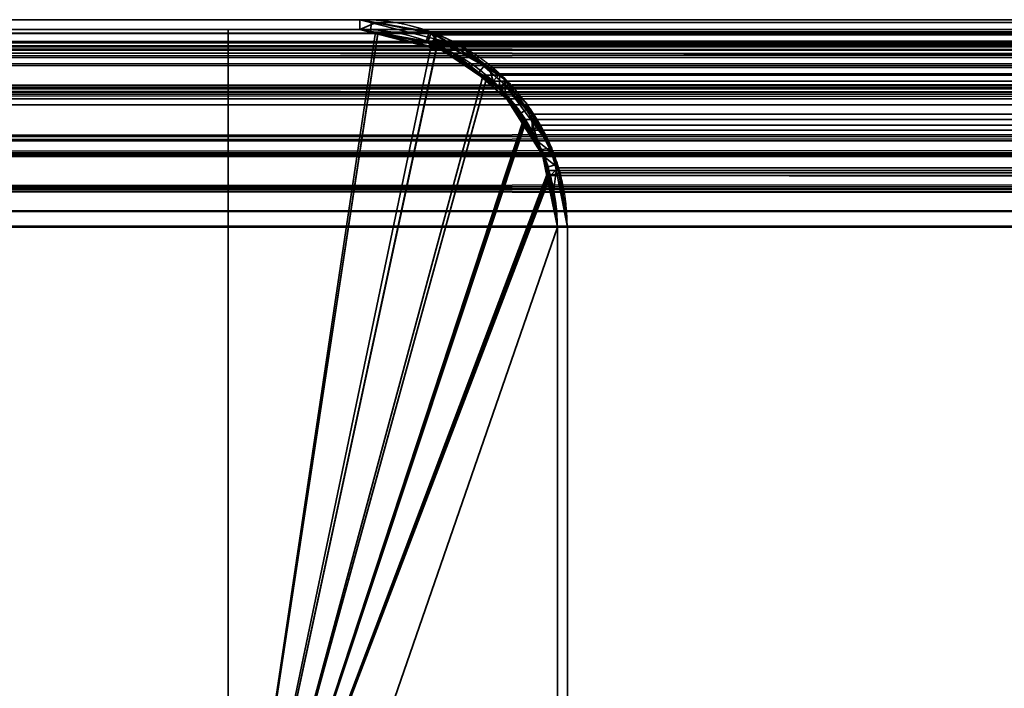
# Model space of a CAD drawing. Header units: millimetres. Extents: x -503 to 6703, y -110 to 249.
# Tile 433 of 656: x 1133 to 1148, y 239 to 249. Entities that reach past the tile are written whole.
import ezdxf

# ---------------------------------------------------------------- set-up
doc = ezdxf.new("R2010")
doc.units = ezdxf.units.MM
doc.layers.add('151', color=7, linetype='Continuous', true_color=0xffffff)

# ---------------------------------------------------------------- blocks, each defined once
blk = doc.blocks.new('UG_SURFACE_150')
at = {"layer": '151', "color": 41, "linetype": 'Continuous', "lineweight": 35}
for points in [[(1086.35, 249.3, -5.75), (1136.35, 249.3, -5.75), (1136.35, 234.3, -5.75), (1086.35, 234.3, -5.75)], [(1136.35, 249.3, 2020.9), (1136.35, 249.3, -5.75), (1086.35, 249.3, -5.75), (1086.35, 249.3, 2070.9)], [(1136.35, 234.3, 2020.9), (1136.35, 249.3, 2020.9), (1086.35, 249.3, 2070.9), (1086.35, 234.3, 2070.9)], [(1136.35, 234.3, -5.75), (1136.35, 249.3, -5.75), (1136.35, 249.3, 2020.9), (1136.35, 234.3, 2020.9)]]:
    blk.add_3dface(points, dxfattribs=at)
blk = doc.blocks.new('UG_SURFACE_151')
at = {"layer": '151', "color": 7, "linetype": 'Continuous', "lineweight": 35}
for points in [[(1138.35, 249.45, 2018.9), (1138.35, 249.45, -5.75), (1084.35, 249.45, -5.75), (1084.35, 249.45, 2072.9)], [(1084.35, 249.45, -5.75), (1138.35, 249.45, -5.75), (1138.35, 249.3, -5.75), (1084.35, 249.3, -5.75)], [(1084.35, 249.3, 2072.9), (1138.35, 249.3, 2018.9), (1138.35, 249.45, 2018.9), (1084.35, 249.45, 2072.9)], [(1138.35, 249.45, 2018.9), (1139.429, 249.246, -5.75), (1138.522, 249.418, -5.75)], [(1139.429, 249.246, -5.75), (1138.35, 249.45, 2018.9), (1139.5, 249.156, 2017.75)], [(1138.522, 249.418, -5.75), (1138.35, 249.45, -5.75), (1138.35, 249.45, 2018.9)], [(1138.513, 249.269, -5.75), (1138.35, 249.3, -5.75), (1138.35, 249.45, -5.75), (1138.522, 249.418, -5.75)], [(1139.5, 249.156, 2017.75), (1138.35, 249.45, 2018.9), (1138.35, 249.3, 2018.9), (1139.448, 249.037, 2017.802)], [(1139.377, 249.103, -5.75), (1138.513, 249.269, -5.75), (1138.522, 249.418, -5.75), (1139.429, 249.246, -5.75)], [(1138.35, 249.3, 2018.9), (1084.35, 249.3, 2072.9), (1084.35, 249.3, -5.75), (1138.35, 249.3, -5.75)], [(1138.35, 249.3, -5.75), (1138.513, 249.269, -5.75), (1139.448, 249.037, 2017.802)], [(1139.448, 249.037, 2017.802), (1138.35, 249.3, 2018.9), (1138.35, 249.3, -5.75)], [(1139.448, 249.037, 2017.802), (1138.513, 249.269, -5.75), (1139.377, 249.103, -5.75)], [(1139.446, 249.09, -5.75), (1139.377, 249.103, -5.75), (1139.429, 249.246, -5.75), (1139.5, 249.233, -5.75)], [(1139.5, 249.156, 2017.75), (1139.5, 249.233, -5.75), (1139.429, 249.246, -5.75)], [(1139.446, 249.09, -5.75), (1139.5, 249.233, -5.75), (1139.508, 249.227, -5.75)], [(1139.452, 249.086, -5.75), (1139.446, 249.09, -5.75), (1139.508, 249.227, -5.75)], [(1139.508, 249.227, -5.75), (1140.235, 248.751, -5.75), (1140.145, 248.634, -5.75), (1139.452, 249.086, -5.75)], [(1139.5, 249.156, 2017.75), (1139.508, 249.227, -5.75), (1139.5, 249.233, -5.75)], [(1140.235, 248.751, -5.75), (1139.508, 249.227, -5.75), (1139.5, 249.156, 2017.75)], [(1139.448, 249.037, 2017.802), (1139.377, 249.103, -5.75), (1139.446, 249.09, -5.75)], [(1139.446, 249.09, -5.75), (1139.452, 249.086, -5.75), (1139.448, 249.037, 2017.802)], [(1139.448, 249.037, 2017.802), (1139.71, 248.974, 2017.54), (1139.861, 249.064, 2017.39), (1139.5, 249.156, 2017.75)], [(1139.71, 248.974, 2017.54), (1139.448, 249.037, 2017.802), (1139.452, 249.086, -5.75)], [(1139.452, 249.086, -5.75), (1140.145, 248.634, -5.75), (1140.464, 248.402, 2016.786)], [(1140.464, 248.402, 2016.786), (1139.71, 248.974, 2017.54), (1139.452, 249.086, -5.75)], [(1140.235, 248.751, -5.75), (1139.5, 249.156, 2017.75), (1139.861, 249.064, 2017.39)], [(1140.551, 248.466, 2016.699), (1139.861, 249.064, 2017.39), (1139.71, 248.974, 2017.54), (1140.464, 248.402, 2016.786)], [(1139.861, 249.064, 2017.39), (1140.577, 248.527, -5.75), (1140.235, 248.751, -5.75)], [(1139.861, 249.064, 2017.39), (1140.551, 248.466, 2016.699), (1140.577, 248.527, -5.75)], [(1140.471, 248.421, -5.75), (1140.145, 248.634, -5.75), (1140.235, 248.751, -5.75), (1140.577, 248.527, -5.75)], [(1140.145, 248.634, -5.75), (1140.471, 248.421, -5.75), (1140.464, 248.402, 2016.786)], [(1140.464, 248.402, 2016.786), (1140.56, 248.329, 2016.69), (1140.551, 248.466, 2016.699)], [(1140.577, 248.527, -5.75), (1140.872, 248.086, -5.75), (1140.754, 248.002, -5.75), (1140.471, 248.421, -5.75)], [(1140.872, 248.086, -5.75), (1140.577, 248.527, -5.75), (1140.551, 248.466, 2016.699)], [(1140.551, 248.466, 2016.699), (1141.263, 247.499, -5.75), (1140.872, 248.086, -5.75)], [(1141.263, 247.499, -5.75), (1140.551, 248.466, 2016.699), (1140.872, 248.187, 2016.378)], [(1140.872, 248.187, 2016.378), (1140.551, 248.466, 2016.699), (1140.56, 248.329, 2016.69), (1141.054, 247.599, 2016.196)], [(1140.56, 248.329, 2016.69), (1140.464, 248.402, 2016.786), (1140.471, 248.421, -5.75)], [(1140.471, 248.421, -5.75), (1141.054, 247.599, 2016.196), (1140.56, 248.329, 2016.69)], [(1140.471, 248.421, -5.75), (1140.754, 248.002, -5.75), (1141.122, 247.393, 2016.128)], [(1141.122, 247.393, 2016.128), (1141.054, 247.599, 2016.196), (1140.471, 248.421, -5.75)], [(1140.872, 248.187, 2016.378), (1141.271, 247.458, -5.75), (1141.263, 247.499, -5.75)], [(1140.872, 248.187, 2016.378), (1141.26, 247.44, 2015.99), (1141.271, 247.458, -5.75)], [(1141.054, 247.599, 2016.196), (1141.26, 247.44, 2015.99), (1140.872, 248.187, 2016.378)], [(1141.105, 247.48, -5.75), (1140.754, 248.002, -5.75), (1140.872, 248.086, -5.75), (1141.263, 247.499, -5.75)], [(1140.754, 248.002, -5.75), (1141.105, 247.48, -5.75), (1141.122, 247.393, 2016.128)], [(1141.26, 247.44, 2015.99), (1141.054, 247.599, 2016.196), (1141.122, 247.393, 2016.128)], [(1141.122, 247.401, -5.75), (1141.105, 247.48, -5.75), (1141.263, 247.499, -5.75), (1141.271, 247.458, -5.75)], [(1141.105, 247.48, -5.75), (1141.122, 247.401, -5.75), (1141.122, 247.393, 2016.128)], [(1141.271, 247.458, -5.75), (1141.313, 247.246, -5.75), (1141.164, 247.199, -5.75), (1141.122, 247.401, -5.75)], [(1141.122, 247.393, 2016.128), (1141.295, 246.871, 2015.955), (1141.344, 247.279, 2015.906), (1141.26, 247.44, 2015.99)], [(1141.122, 247.401, -5.75), (1141.164, 247.199, -5.75), (1141.35, 246.3, 2015.9)], [(1141.35, 246.3, 2015.9), (1141.295, 246.871, 2015.955), (1141.122, 247.401, -5.75)], [(1141.295, 246.871, 2015.955), (1141.122, 247.393, 2016.128), (1141.122, 247.401, -5.75)], [(1141.313, 247.246, -5.75), (1141.271, 247.458, -5.75), (1141.26, 247.44, 2015.99)], [(1141.313, 247.246, -5.75), (1141.26, 247.44, 2015.99), (1141.344, 247.279, 2015.906)], [(1141.35, 246.3, -5.75), (1141.164, 247.199, -5.75), (1141.313, 247.246, -5.75), (1141.5, 246.3, -5.75)], [(1141.5, 246.3, 2015.75), (1141.344, 247.279, 2015.906), (1141.295, 246.871, 2015.955), (1141.35, 246.3, 2015.9)], [(1141.344, 247.279, 2015.906), (1141.5, 246.3, -5.75), (1141.313, 247.246, -5.75)], [(1141.344, 247.279, 2015.906), (1141.5, 246.3, 2015.75), (1141.5, 246.3, -5.75)], [(1141.164, 247.199, -5.75), (1141.35, 246.3, -5.75), (1141.35, 246.3, 2015.9)], [(1141.5, 246.3, -5.75), (1141.5, 208.3, -5.75), (1141.35, 208.3, -5.75), (1141.35, 246.3, -5.75)], [(1141.35, 208.3, 2015.9), (1141.35, 246.3, 2015.9), (1141.35, 246.3, -5.75), (1141.35, 208.3, -5.75)], [(1141.35, 246.3, 2015.9), (1141.35, 208.3, 2015.9), (1141.5, 208.3, 2015.75), (1141.5, 246.3, 2015.75)], [(1141.5, 208.3, -5.75), (1141.5, 246.3, -5.75), (1141.5, 246.3, 2015.75), (1141.5, 208.3, 2015.75)]]:
    blk.add_3dface(points, dxfattribs=at)
blk = doc.blocks.new('UG_SURFACE_152')
at = {"layer": '151', "color": 14, "linetype": 'Continuous', "lineweight": 35}
for points in [[(1136.35, 249.3, -5.75), (1136.35, 234.3, -5.75), (1136.35, 234.3, 2020.9), (1136.35, 249.3, 2020.9)], [(1136.35, 234.3, -5.75), (1136.35, 249.3, -5.75), (1138.35, 249.3, -5.75), (1138.62, 249.246, -5.75)], [(1138.621, 249.231, 2018.629), (1138.35, 249.3, 2018.9), (1136.35, 249.3, 2020.9), (1136.35, 234.3, 2020.9)], [(1138.35, 249.3, 2018.9), (1138.35, 249.3, -5.75), (1136.35, 249.3, -5.75), (1136.35, 249.3, 2020.9)], [(1138.62, 249.246, -5.75), (1139.498, 249.072, -5.75), (1139.517, 249.059, -5.75), (1136.35, 234.3, -5.75)], [(1136.35, 234.3, 2020.9), (1139.512, 249.003, 2017.738), (1138.621, 249.231, 2018.629)], [(1138.35, 249.3, -5.75), (1138.35, 249.3, 2018.9), (1138.621, 249.231, 2018.629)], [(1138.621, 249.231, 2018.629), (1138.62, 249.246, -5.75), (1138.35, 249.3, -5.75)], [(1138.62, 249.246, -5.75), (1138.621, 249.231, 2018.629), (1139.512, 249.003, 2017.738)], [(1139.512, 249.003, 2017.738), (1139.498, 249.072, -5.75), (1138.62, 249.246, -5.75)], [(1139.517, 249.059, -5.75), (1140.271, 248.555, -5.75), (1136.35, 234.3, -5.75)], [(1139.512, 249.003, 2017.738), (1139.517, 249.059, -5.75), (1139.498, 249.072, -5.75)], [(1139.517, 249.059, -5.75), (1139.512, 249.003, 2017.738), (1139.789, 248.933, 2017.461)], [(1139.789, 248.933, 2017.461), (1140.271, 248.555, -5.75), (1139.517, 249.059, -5.75)], [(1136.35, 234.3, 2020.9), (1140.263, 248.521, 2016.987), (1139.789, 248.933, 2017.461), (1139.512, 249.003, 2017.738)], [(1139.789, 248.933, 2017.461), (1140.263, 248.521, 2016.987), (1140.271, 248.555, -5.75)], [(1136.35, 234.3, -5.75), (1140.271, 248.555, -5.75), (1140.471, 248.421, -5.75), (1140.838, 247.873, -5.75)], [(1140.864, 247.882, 2016.386), (1140.752, 248.097, 2016.498), (1140.263, 248.521, 2016.987), (1136.35, 234.3, 2020.9)], [(1140.471, 248.421, -5.75), (1140.271, 248.555, -5.75), (1140.263, 248.521, 2016.987)], [(1140.471, 248.421, -5.75), (1140.263, 248.521, 2016.987), (1140.752, 248.097, 2016.498)], [(1140.752, 248.097, 2016.498), (1140.838, 247.873, -5.75), (1140.471, 248.421, -5.75)], [(1140.752, 248.097, 2016.498), (1140.864, 247.882, 2016.386), (1140.838, 247.873, -5.75)], [(1136.35, 234.3, 2020.9), (1141.226, 247.077, 2016.024), (1141.201, 247.232, 2016.048), (1140.864, 247.882, 2016.386)], [(1136.35, 234.3, -5.75), (1140.838, 247.873, -5.75), (1141.122, 247.448, -5.75), (1141.196, 247.073, -5.75)], [(1141.122, 247.448, -5.75), (1140.838, 247.873, -5.75), (1140.864, 247.882, 2016.386)], [(1141.122, 247.448, -5.75), (1140.864, 247.882, 2016.386), (1141.201, 247.232, 2016.048)], [(1141.201, 247.232, 2016.048), (1141.196, 247.073, -5.75), (1141.122, 247.448, -5.75)], [(1141.201, 247.232, 2016.048), (1141.226, 247.077, 2016.024), (1141.196, 247.073, -5.75)], [(1136.35, 234.3, 2020.9), (1137.2, 234.3, 2020.05), (1141.35, 246.3, 2015.9), (1141.226, 247.077, 2016.024)], [(1141.196, 247.073, -5.75), (1141.35, 246.3, -5.75), (1137.2, 234.3, -5.75), (1136.35, 234.3, -5.75)], [(1141.196, 247.073, -5.75), (1141.226, 247.077, 2016.024), (1141.35, 246.3, 2015.9)], [(1141.35, 246.3, 2015.9), (1141.35, 246.3, -5.75), (1141.196, 247.073, -5.75)], [(1137.2, 234.3, -5.75), (1141.35, 246.3, -5.75), (1141.35, 208.15, -5.75)], [(1141.35, 208.15, 2015.9), (1141.35, 246.3, 2015.9), (1137.2, 234.3, 2020.05)], [(1141.35, 208.15, -5.75), (1141.35, 246.3, -5.75), (1141.35, 246.3, 2015.9), (1141.35, 208.15, 2015.9)]]:
    blk.add_3dface(points, dxfattribs=at)
blk = doc.blocks.new('UG_SURFACE_153')
at = {"layer": '151', "color": 7, "linetype": 'Continuous', "lineweight": 35}
for points in [[(1083.45, 249.234, 2073.8), (1916.558, 249.293, 2073.807), (1915.65, 249.45, 2072.9)], [(1915.65, 249.45, 2072.9), (1084.35, 249.45, 2072.9), (1083.45, 249.234, 2073.8)], [(1915.65, 249.45, 2072.9), (1861.65, 249.45, 2018.9), (1138.35, 249.45, 2018.9), (1084.35, 249.45, 2072.9)], [(1138.35, 249.3, 2018.9), (1084.35, 249.3, 2072.9), (1084.35, 249.45, 2072.9), (1138.35, 249.45, 2018.9)], [(1138.598, 249.407, 2018.652), (1138.35, 249.45, 2018.9), (1861.65, 249.45, 2018.9)], [(1138.35, 249.3, 2018.9), (1138.35, 249.45, 2018.9), (1138.598, 249.407, 2018.652)], [(1138.598, 249.407, 2018.652), (1139.408, 249.267, 2017.842), (1139.357, 249.126, 2017.893), (1138.35, 249.3, 2018.9)], [(1861.65, 249.45, 2018.9), (1861.405, 249.391, 2018.655), (1138.598, 249.407, 2018.652)], [(1139.408, 249.267, 2017.842), (1138.598, 249.407, 2018.652), (1861.405, 249.391, 2018.655)], [(1139.408, 249.267, 2017.842), (1861.405, 249.391, 2018.655), (1860.514, 249.178, 2017.764)], [(1082.621, 248.879, 2074.629), (1917.378, 248.864, 2074.628), (1916.708, 249.267, 2073.958)], [(1082.922, 249.108, 2074.328), (1082.621, 248.879, 2074.629), (1916.708, 249.267, 2073.958)], [(1082.922, 249.108, 2074.328), (1916.708, 249.267, 2073.958), (1916.558, 249.293, 2073.807)], [(1916.558, 249.293, 2073.807), (1083.45, 249.234, 2073.8), (1082.922, 249.108, 2074.328)], [(1083.252, 249.037, 2073.998), (1084.35, 249.3, 2072.9), (1915.65, 249.3, 2072.9)], [(1915.65, 249.3, 2072.9), (1916.657, 249.126, 2073.907), (1083.252, 249.037, 2073.998)], [(1915.65, 249.3, 2072.9), (1084.35, 249.3, 2072.9), (1138.35, 249.3, 2018.9), (1861.65, 249.3, 2018.9)], [(1861.65, 249.3, 2018.9), (1138.35, 249.3, 2018.9), (1139.357, 249.126, 2017.893)], [(1139.357, 249.126, 2017.893), (1860.552, 249.037, 2017.802), (1861.65, 249.3, 2018.9)], [(1139.449, 249.071, 2017.801), (1139.357, 249.126, 2017.893), (1139.408, 249.267, 2017.842), (1139.488, 249.219, 2017.762)], [(1860.514, 249.178, 2017.764), (1139.488, 249.219, 2017.762), (1139.408, 249.267, 2017.842)], [(1140.371, 248.517, 2016.879), (1139.449, 249.071, 2017.801), (1139.488, 249.219, 2017.762), (1140.313, 248.724, 2016.937)], [(1139.488, 249.219, 2017.762), (1860.514, 249.178, 2017.764), (1860.222, 249.108, 2017.472)], [(1860.222, 249.108, 2017.472), (1140.313, 248.724, 2016.937), (1139.488, 249.219, 2017.762)], [(1917.671, 248.517, 2074.921), (1082.99, 248.974, 2074.26), (1083.252, 249.037, 2073.998)], [(1916.657, 249.126, 2073.907), (1916.749, 249.071, 2073.999), (1083.252, 249.037, 2073.998)], [(1083.252, 249.037, 2073.998), (1916.749, 249.071, 2073.999), (1917.671, 248.517, 2074.921)], [(1139.357, 249.126, 2017.893), (1139.449, 249.071, 2017.801), (1860.552, 249.037, 2017.802)], [(1860.29, 248.974, 2017.54), (1139.449, 249.071, 2017.801), (1140.371, 248.517, 2016.879)], [(1860.29, 248.974, 2017.54), (1860.552, 249.037, 2017.802), (1139.449, 249.071, 2017.801)], [(1860.222, 249.108, 2017.472), (1859.695, 248.707, 2016.945), (1140.313, 248.724, 2016.937)], [(1917.761, 248.403, 2075.011), (1082.235, 248.401, 2075.015), (1082.99, 248.974, 2074.26)], [(1917.671, 248.517, 2074.921), (1917.761, 248.403, 2075.011), (1082.99, 248.974, 2074.26)], [(1140.371, 248.517, 2016.879), (1859.535, 248.401, 2016.785), (1860.29, 248.974, 2017.54)], [(1917.378, 248.864, 2074.628), (1082.621, 248.879, 2074.629), (1082.029, 248.43, 2075.221)], [(1082.029, 248.43, 2075.221), (1917.772, 248.628, 2075.022), (1917.378, 248.864, 2074.628)], [(1082.029, 248.43, 2075.221), (1918.085, 248.234, 2075.336), (1917.772, 248.628, 2075.022)], [(1140.472, 248.628, 2016.778), (1140.313, 248.724, 2016.937), (1859.695, 248.707, 2016.945)], [(1140.313, 248.724, 2016.937), (1140.472, 248.628, 2016.778), (1140.371, 248.517, 2016.879)], [(1140.462, 248.403, 2016.788), (1140.371, 248.517, 2016.879), (1140.472, 248.628, 2016.778)], [(1140.472, 248.628, 2016.778), (1140.958, 248.017, 2016.292), (1140.964, 247.773, 2016.286), (1140.462, 248.403, 2016.788)], [(1140.472, 248.628, 2016.778), (1859.695, 248.707, 2016.945), (1859.329, 248.43, 2016.579)], [(1859.329, 248.43, 2016.579), (1140.958, 248.017, 2016.292), (1140.472, 248.628, 2016.778)], [(1140.371, 248.517, 2016.879), (1140.462, 248.403, 2016.788), (1859.535, 248.401, 2016.785)], [(1081.646, 247.599, 2075.604), (1082.14, 248.329, 2075.11), (1918.264, 247.773, 2075.514)], [(1082.029, 248.43, 2075.221), (1081.908, 248.25, 2075.342), (1918.085, 248.234, 2075.336)], [(1918.264, 247.773, 2075.514), (1082.14, 248.329, 2075.11), (1082.235, 248.401, 2075.015)], [(1082.235, 248.401, 2075.015), (1917.761, 248.403, 2075.011), (1918.264, 247.773, 2075.514)], [(1140.462, 248.403, 2016.788), (1858.946, 247.599, 2016.196), (1859.44, 248.329, 2016.69)], [(1858.946, 247.599, 2016.196), (1140.462, 248.403, 2016.788), (1140.964, 247.773, 2016.286)], [(1859.44, 248.329, 2016.69), (1859.535, 248.401, 2016.785), (1140.462, 248.403, 2016.788)], [(1859.329, 248.43, 2016.579), (1859.047, 248.013, 2016.297), (1140.958, 248.017, 2016.292)], [(1918.085, 248.234, 2075.336), (1081.908, 248.25, 2075.342), (1081.511, 247.664, 2075.739)], [(1081.511, 247.664, 2075.739), (1918.394, 247.847, 2075.644), (1918.085, 248.234, 2075.336)], [(1141.094, 247.847, 2016.156), (1140.958, 248.017, 2016.292), (1859.047, 248.013, 2016.297)], [(1140.958, 248.017, 2016.292), (1141.094, 247.847, 2016.156), (1140.964, 247.773, 2016.286)], [(1141.094, 247.847, 2016.156), (1859.047, 248.013, 2016.297), (1858.811, 247.664, 2016.061)], [(1081.433, 247.429, 2075.817), (1918.567, 247.426, 2075.817), (1918.394, 247.847, 2075.644)], [(1081.511, 247.664, 2075.739), (1081.433, 247.429, 2075.817), (1918.394, 247.847, 2075.644)], [(1141.122, 247.388, 2016.129), (1140.964, 247.773, 2016.286), (1141.094, 247.847, 2016.156), (1141.358, 247.203, 2015.892)], [(1858.811, 247.664, 2016.061), (1141.358, 247.203, 2015.892), (1141.094, 247.847, 2016.156)], [(1918.264, 247.773, 2075.514), (1081.577, 247.392, 2075.673), (1081.646, 247.599, 2075.604)], [(1918.264, 247.773, 2075.514), (1918.421, 247.388, 2075.671), (1081.577, 247.392, 2075.673)], [(1140.964, 247.773, 2016.286), (1858.877, 247.392, 2016.127), (1858.946, 247.599, 2016.196)], [(1140.964, 247.773, 2016.286), (1141.122, 247.388, 2016.129), (1858.877, 247.392, 2016.127)], [(1858.811, 247.664, 2016.061), (1858.655, 247.194, 2015.905), (1141.358, 247.203, 2015.892)], [(1918.567, 247.426, 2075.817), (1081.433, 247.429, 2075.817), (1081.258, 246.9, 2075.992)], [(1081.258, 246.9, 2075.992), (1918.69, 247.124, 2075.94), (1918.567, 247.426, 2075.817)], [(1081.405, 246.871, 2075.845), (1081.577, 247.392, 2075.673), (1918.421, 247.388, 2075.671)], [(1918.421, 247.388, 2075.671), (1918.545, 247.085, 2075.795), (1081.405, 246.871, 2075.845)], [(1858.705, 246.871, 2015.955), (1858.877, 247.392, 2016.127), (1141.122, 247.388, 2016.129)], [(1858.705, 246.871, 2015.955), (1141.122, 247.388, 2016.129), (1141.245, 247.085, 2016.005)], [(1141.358, 247.203, 2015.892), (1141.245, 247.085, 2016.005), (1141.122, 247.388, 2016.129)], [(1081.258, 246.9, 2075.992), (1918.767, 246.545, 2076.017), (1918.69, 247.124, 2075.94)], [(1141.358, 247.203, 2015.892), (1141.39, 247.124, 2015.86), (1141.245, 247.085, 2016.005)], [(1141.35, 246.3, 2015.9), (1141.245, 247.085, 2016.005), (1141.39, 247.124, 2015.86), (1141.5, 246.3, 2015.75)], [(1141.39, 247.124, 2015.86), (1141.358, 247.203, 2015.892), (1858.655, 247.194, 2015.905)], [(1141.39, 247.124, 2015.86), (1858.655, 247.194, 2015.905), (1858.558, 246.9, 2015.808)], [(1858.558, 246.9, 2015.808), (1141.5, 246.3, 2015.75), (1141.39, 247.124, 2015.86)], [(1918.545, 247.085, 2075.795), (1918.65, 246.3, 2075.9), (1081.405, 246.871, 2075.845)], [(1141.245, 247.085, 2016.005), (1858.65, 246.3, 2015.9), (1858.705, 246.871, 2015.955)], [(1141.245, 247.085, 2016.005), (1141.35, 246.3, 2015.9), (1858.65, 246.3, 2015.9)], [(1081.258, 246.9, 2075.992), (1081.224, 246.548, 2076.026), (1918.767, 246.545, 2076.017)], [(1918.65, 246.3, 2075.9), (1081.35, 246.3, 2075.9), (1081.405, 246.871, 2075.845)], [(1858.558, 246.9, 2015.808), (1858.5, 246.3, 2015.75), (1141.5, 246.3, 2015.75)], [(1918.767, 246.545, 2076.017), (1081.224, 246.548, 2076.026), (1081.2, 246.3, 2076.05)], [(1081.2, 246.3, 2076.05), (1918.8, 246.3, 2076.05), (1918.767, 246.545, 2076.017)], [(1081.2, 246.3, 2076.05), (1081.2, 230.45, 2076.05), (1918.8, 230.45, 2076.05), (1918.8, 246.3, 2076.05)], [(1918.65, 246.3, 2075.9), (1918.65, 230.45, 2075.9), (1081.35, 230.45, 2075.9), (1081.35, 246.3, 2075.9)], [(1858.65, 208.3, 2015.9), (1858.65, 246.3, 2015.9), (1141.35, 246.3, 2015.9), (1141.35, 208.3, 2015.9)], [(1141.5, 246.3, 2015.75), (1141.5, 208.3, 2015.75), (1141.35, 208.3, 2015.9), (1141.35, 246.3, 2015.9)], [(1141.5, 208.3, 2015.75), (1141.5, 246.3, 2015.75), (1858.5, 246.3, 2015.75), (1858.5, 208.3, 2015.75)]]:
    blk.add_3dface(points, dxfattribs=at)
blk = doc.blocks.new('UG_SURFACE_154')
at = {"layer": '151', "color": 14, "linetype": 'Continuous', "lineweight": 35}
for points in [[(1136.35, 249.3, 2020.9), (1136.35, 234.3, 2020.9), (1863.65, 234.3, 2020.9), (1863.65, 249.3, 2020.9)], [(1136.35, 234.3, 2020.9), (1136.35, 249.3, 2020.9), (1138.35, 249.3, 2018.9), (1138.586, 249.259, 2018.664)], [(1863.65, 249.3, 2020.9), (1861.65, 249.3, 2018.9), (1138.35, 249.3, 2018.9), (1136.35, 249.3, 2020.9)], [(1136.35, 234.3, 2020.9), (1138.586, 249.259, 2018.664), (1139.357, 249.126, 2017.893), (1139.434, 249.08, 2017.816)], [(1138.586, 249.259, 2018.664), (1138.35, 249.3, 2018.9), (1861.65, 249.3, 2018.9)], [(1861.65, 249.3, 2018.9), (1861.417, 249.244, 2018.667), (1138.586, 249.259, 2018.664)], [(1139.357, 249.126, 2017.893), (1138.586, 249.259, 2018.664), (1861.417, 249.244, 2018.667)], [(1139.357, 249.126, 2017.893), (1861.417, 249.244, 2018.667), (1860.568, 249.041, 2017.818)], [(1139.434, 249.08, 2017.816), (1140.22, 248.608, 2017.03), (1136.35, 234.3, 2020.9)], [(1860.568, 249.041, 2017.818), (1139.434, 249.08, 2017.816), (1139.357, 249.126, 2017.893)], [(1139.434, 249.08, 2017.816), (1860.568, 249.041, 2017.818), (1860.29, 248.974, 2017.54)], [(1860.29, 248.974, 2017.54), (1140.22, 248.608, 2017.03), (1139.434, 249.08, 2017.816)], [(1860.29, 248.974, 2017.54), (1859.788, 248.593, 2017.038), (1140.22, 248.608, 2017.03)], [(1140.22, 248.608, 2017.03), (1140.371, 248.517, 2016.879), (1140.834, 247.936, 2016.416), (1136.35, 234.3, 2020.9)], [(1140.371, 248.517, 2016.879), (1140.22, 248.608, 2017.03), (1859.788, 248.593, 2017.038)], [(1140.371, 248.517, 2016.879), (1859.788, 248.593, 2017.038), (1859.44, 248.329, 2016.69)], [(1859.44, 248.329, 2016.69), (1140.834, 247.936, 2016.416), (1140.371, 248.517, 2016.879)], [(1859.44, 248.329, 2016.69), (1859.171, 247.932, 2016.421), (1140.834, 247.936, 2016.416)], [(1136.35, 234.3, 2020.9), (1140.834, 247.936, 2016.416), (1140.964, 247.773, 2016.286), (1141.215, 247.16, 2016.035)], [(1140.964, 247.773, 2016.286), (1140.834, 247.936, 2016.416), (1859.171, 247.932, 2016.421)], [(1140.964, 247.773, 2016.286), (1859.171, 247.932, 2016.421), (1858.946, 247.599, 2016.196)], [(1858.946, 247.599, 2016.196), (1141.215, 247.16, 2016.035), (1140.964, 247.773, 2016.286)], [(1858.946, 247.599, 2016.196), (1858.798, 247.152, 2016.048), (1141.215, 247.16, 2016.035)], [(1136.35, 234.3, 2020.9), (1141.215, 247.16, 2016.035), (1141.245, 247.085, 2016.005)], [(1141.245, 247.085, 2016.005), (1141.215, 247.16, 2016.035), (1858.798, 247.152, 2016.048)], [(1141.245, 247.085, 2016.005), (1858.798, 247.152, 2016.048), (1858.705, 246.871, 2015.955)], [(1141.245, 247.085, 2016.005), (1141.35, 246.3, 2015.9), (1137.2, 234.3, 2020.05), (1136.35, 234.3, 2020.9)], [(1858.705, 246.871, 2015.955), (1141.35, 246.3, 2015.9), (1141.245, 247.085, 2016.005)], [(1858.705, 246.871, 2015.955), (1858.65, 246.3, 2015.9), (1141.35, 246.3, 2015.9)], [(1137.2, 234.3, 2020.05), (1141.35, 246.3, 2015.9), (1141.35, 208.15, 2015.9)], [(1141.35, 208.15, 2015.9), (1141.35, 246.3, 2015.9), (1858.65, 246.3, 2015.9), (1858.65, 208.15, 2015.9)]]:
    blk.add_3dface(points, dxfattribs=at)
blk = doc.blocks.new('UG_SURFACE_155')
at = {"layer": '151', "color": 14, "linetype": 'Continuous', "lineweight": 35}
for points in [[(1083.493, 249.095, 2073.757), (1916.514, 249.151, 2073.764), (1915.65, 249.3, 2072.9)], [(1915.65, 249.3, 2072.9), (1084.35, 249.3, 2072.9), (1083.493, 249.095, 2073.757)], [(1915.65, 249.3, 2072.9), (1913.65, 249.3, 2070.9), (1086.35, 249.3, 2070.9), (1084.35, 249.3, 2072.9)], [(1913.65, 230.45, 2070.9), (1086.35, 230.45, 2070.9), (1086.35, 249.3, 2070.9), (1913.65, 249.3, 2070.9)], [(1082.703, 248.756, 2074.547), (1917.296, 248.742, 2074.546), (1916.657, 249.126, 2073.907)], [(1082.99, 248.974, 2074.26), (1082.703, 248.756, 2074.547), (1916.657, 249.126, 2073.907)], [(1082.99, 248.974, 2074.26), (1916.657, 249.126, 2073.907), (1916.514, 249.151, 2073.764)], [(1916.514, 249.151, 2073.764), (1083.493, 249.095, 2073.757), (1082.99, 248.974, 2074.26)], [(1917.296, 248.742, 2074.546), (1082.703, 248.756, 2074.547), (1082.14, 248.329, 2075.11)], [(1082.14, 248.329, 2075.11), (1917.671, 248.517, 2074.921), (1917.296, 248.742, 2074.546)], [(1082.14, 248.329, 2075.11), (1917.969, 248.142, 2075.219), (1917.671, 248.517, 2074.921)], [(1082.14, 248.329, 2075.11), (1082.024, 248.158, 2075.226), (1917.969, 248.142, 2075.219)], [(1917.969, 248.142, 2075.219), (1082.024, 248.158, 2075.226), (1081.646, 247.599, 2075.604)], [(1081.646, 247.599, 2075.604), (1918.264, 247.773, 2075.514), (1917.969, 248.142, 2075.219)], [(1081.572, 247.376, 2075.678), (1918.428, 247.372, 2075.678), (1918.264, 247.773, 2075.514)], [(1081.646, 247.599, 2075.604), (1081.572, 247.376, 2075.678), (1918.264, 247.773, 2075.514)], [(1918.428, 247.372, 2075.678), (1081.572, 247.376, 2075.678), (1081.405, 246.871, 2075.845)], [(1081.405, 246.871, 2075.845), (1918.545, 247.085, 2075.795), (1918.428, 247.372, 2075.678)], [(1081.405, 246.871, 2075.845), (1918.619, 246.533, 2075.869), (1918.545, 247.085, 2075.795)], [(1081.405, 246.871, 2075.845), (1081.373, 246.537, 2075.877), (1918.619, 246.533, 2075.869)], [(1918.619, 246.533, 2075.869), (1081.373, 246.537, 2075.877), (1081.35, 246.3, 2075.9)], [(1081.35, 246.3, 2075.9), (1918.65, 246.3, 2075.9), (1918.619, 246.533, 2075.869)], [(1081.35, 246.3, 2075.9), (1081.35, 230.45, 2075.9), (1918.65, 230.45, 2075.9), (1918.65, 246.3, 2075.9)]]:
    blk.add_3dface(points, dxfattribs=at)
blk = doc.blocks.new('UG_SURFACE_156')
at = {"layer": '151', "color": 41, "linetype": 'Continuous', "lineweight": 35}
for points in [[(1086.35, 234.3, 2070.9), (1086.35, 249.3, 2070.9), (1136.35, 249.3, 2020.9), (1136.35, 234.3, 2020.9)], [(1086.35, 249.3, 2070.9), (1086.35, 234.3, 2070.9), (1913.65, 234.3, 2070.9), (1913.65, 249.3, 2070.9)], [(1913.65, 249.3, 2070.9), (1863.65, 249.3, 2020.9), (1136.35, 249.3, 2020.9), (1086.35, 249.3, 2070.9)], [(1136.35, 234.3, 2020.9), (1136.35, 249.3, 2020.9), (1863.65, 249.3, 2020.9), (1863.65, 234.3, 2020.9)]]:
    blk.add_3dface(points, dxfattribs=at)

msp = doc.modelspace()

# ---------------------------------------------------------------- linework, layer by layer
at = {"layer": '151', "color": 251, "linetype": 'Continuous', "lineweight": -3, "true_color": 0x636466}
for p, q in [((1138.35, 249.45, 2018.9), (1084.35, 249.45, 2072.9)), ((1084.35, 249.45, 2072.9), (1915.65, 249.45, 2072.9)), ((1084.35, 249.45, -5.75), (1138.35, 249.45, -5.75)), ((1084.35, 249.45, 2072.9), (1138.35, 249.45, 2018.9)), ((1138.35, 249.45, 2018.9), (1861.65, 249.45, 2018.9)), ((1138.35, 249.45, -5.75), (1138.35, 249.45, 2018.9)), ((1084.35, 249.3, 2072.9), (1915.65, 249.3, 2072.9)), ((1084.35, 249.3, 2072.9), (1138.35, 249.3, 2018.9)), ((1138.35, 249.3, 2018.9), (1084.35, 249.3, 2072.9)), ((1084.35, 249.3, -5.75), (1138.35, 249.3, -5.75)), ((1086.35, 249.3, 2070.9), (1913.65, 249.3, 2070.9)), ((1086.35, 249.3, -5.75), (1136.35, 249.3, -5.75)), ((1086.35, 249.3, 2070.9), (1136.35, 249.3, 2020.9)), ((1086.35, 249.3, 2070.9), (1913.65, 249.3, 2070.9)), ((1136.35, 249.3, 2020.9), (1086.35, 249.3, 2070.9)), ((1136.35, 249.3, 2020.9), (1136.35, 234.3, 2020.9)), ((1138.35, 249.3, 2018.9), (1136.35, 249.3, 2020.9)), ((1136.35, 249.3, -5.75), (1136.35, 249.3, 2020.9)), ((1136.35, 249.3, -5.75), (1138.35, 249.3, -5.75)), ((1136.35, 234.3, 2020.9), (1136.35, 249.3, 2020.9)), ((1136.35, 249.3, 2020.9), (1136.35, 234.3, 2020.9)), ((1136.35, 249.3, 2020.9), (1863.65, 249.3, 2020.9)), ((1136.35, 249.3, 2020.9), (1138.35, 249.3, 2018.9)), ((1136.35, 234.3, -5.75), (1136.35, 249.3, -5.75)), ((1136.35, 249.3, -5.75), (1136.35, 234.3, -5.75)), ((1136.35, 249.3, 2020.9), (1863.65, 249.3, 2020.9)), ((1136.35, 249.3, -5.75), (1136.35, 249.3, 2020.9)), ((1136.35, 234.3, 2020.9), (1136.35, 249.3, 2020.9)), ((1138.35, 249.3, 2018.9), (1861.65, 249.3, 2018.9)), ((1138.35, 249.3, -5.75), (1138.35, 249.3, 2018.9)), ((1138.35, 249.3, 2018.9), (1861.65, 249.3, 2018.9)), ((1138.35, 249.3, -5.75), (1138.35, 249.3, 2018.9)), ((1081.2, 246.3, 2076.05), (1918.8, 246.3, 2076.05)), ((1081.35, 246.3, 2075.9), (1918.65, 246.3, 2075.9)), ((1081.35, 246.3, 2075.9), (1918.65, 246.3, 2075.9)), ((1141.35, 246.3, 2015.9), (1141.35, 208.15, 2015.9)), ((1141.35, 246.3, -5.75), (1141.35, 246.3, 2015.9)), ((1141.35, 246.3, -5.75), (1141.35, 208.15, -5.75)), ((1141.35, 246.3, 2015.9), (1141.35, 208.3, 2015.9)), ((1141.35, 246.3, 2015.9), (1141.35, 208.3, 2015.9)), ((1141.35, 246.3, 2015.9), (1858.65, 246.3, 2015.9)), ((1141.35, 246.3, 2015.9), (1141.35, 208.15, 2015.9)), ((1141.35, 246.3, -5.75), (1141.35, 208.3, -5.75)), ((1141.5, 246.3, -5.75), (1141.5, 208.3, -5.75)), ((1141.5, 246.3, -5.75), (1141.5, 246.3, 2015.75)), ((1141.5, 246.3, 2015.75), (1858.5, 246.3, 2015.75)), ((1141.5, 246.3, 2015.75), (1141.5, 208.3, 2015.75)), ((1141.5, 246.3, 2015.75), (1141.5, 208.3, 2015.75))]:
    msp.add_line(p, q, dxfattribs=at)
msp.add_arc((1138.35, 246.3, -5.75), 3, 0, 90, dxfattribs=at)
for points in [[(1141.5, 246.3, 2015.75), (1141.5, 249.45, 2015.75), (1138.35, 249.45, 2018.9)], [(1141.5, 246.3, -5.75), (1141.5, 249.45, -5.75), (1138.35, 249.45, -5.75)], [(1141.35, 246.3, 2015.9), (1141.35, 249.3, 2015.9), (1138.35, 249.3, 2018.9)]]:
    msp.add_rational_spline(points, [1, 0.707106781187, 1], degree=2, dxfattribs=at)
for points, knots in [([(1141.5, 246.3, 2015.75), (1141.5, 246.808, 2015.75), (1141.373, 247.296, 2015.877), (1140.963, 248.118, 2016.287), (1140.687, 248.45, 2016.563), (1139.771, 249.222, 2017.479), (1139.062, 249.45, 2018.188), (1138.35, 249.45, 2018.9)], [0, 0, 0, 0, 0.25, 0.25, 0.5, 0.5, 1, 1, 1, 1]), ([(1141.35, 246.3, 2015.9), (1141.35, 246.775, 2015.9), (1141.231, 247.247, 2016.019), (1140.837, 248.035, 2016.413), (1140.573, 248.35, 2016.677), (1139.705, 249.081, 2017.545), (1139.029, 249.3, 2018.221), (1138.35, 249.3, 2018.9)], [0, 0, 0, 0, 0.25, 0.25, 0.5, 0.5, 1, 1, 1, 1]), ([(1141.35, 246.3, 2015.9), (1141.35, 246.784, 2015.9), (1141.229, 247.249, 2016.021), (1140.838, 248.032, 2016.412), (1140.576, 248.347, 2016.674), (1139.704, 249.083, 2017.546), (1139.028, 249.3, 2018.222), (1138.35, 249.3, 2018.9)], [0, 0, 0, 0, 0.25, 0.25, 0.5, 0.5, 1, 1, 1, 1]), ([(1141.35, 246.3, 2015.9), (1141.35, 246.784, 2015.9), (1141.229, 247.249, 2016.021), (1140.838, 248.032, 2016.412), (1140.576, 248.347, 2016.674), (1139.704, 249.083, 2017.546), (1139.028, 249.3, 2018.222), (1138.35, 249.3, 2018.9)], [0, 0, 0, 0, 0.25, 0.25, 0.5, 0.5, 1, 1, 1, 1]), ([(1141.35, 246.3, -5.75), (1141.35, 247.088, -5.75), (1141.027, 247.866, -5.75), (1139.916, 248.977, -5.75), (1139.138, 249.3, -5.75), (1138.35, 249.3, -5.75)], [0, 0, 0, 0, 0.5, 0.5, 1, 1, 1, 1])]:
    msp.add_open_spline(points, degree=3, knots=knots, dxfattribs=at)
for points, degree in [([(1138.35, 249.3, -5.75), (1138.35, 249.45, -5.75)], 1), ([(1084.35, 249.3, 2072.9), (1361.45, 249.3, 2072.9), (1638.55, 249.3, 2072.9), (1915.65, 249.3, 2072.9)], 3), ([(1141.35, 246.3, 2015.9), (1380.45, 246.3, 2015.9), (1619.55, 246.3, 2015.9), (1858.65, 246.3, 2015.9)], 3), ([(1141.35, 246.3, -5.75), (1141.5, 246.3, -5.75)], 1), ([(1141.35, 246.3, -5.75), (1141.35, 246.3, 668.133), (1141.35, 246.3, 1342.017), (1141.35, 246.3, 2015.9)], 3)]:
    msp.add_open_spline(points, degree=degree, dxfattribs=at)

# ---------------------------------------------------------------- block references
for name in ['UG_SURFACE_151', 'UG_SURFACE_153', 'UG_SURFACE_155', 'UG_SURFACE_150', 'UG_SURFACE_156', 'UG_SURFACE_152', 'UG_SURFACE_154']:
    msp.add_blockref(name, (0, 0), dxfattribs=at)

doc.saveas('drawing.dxf')
